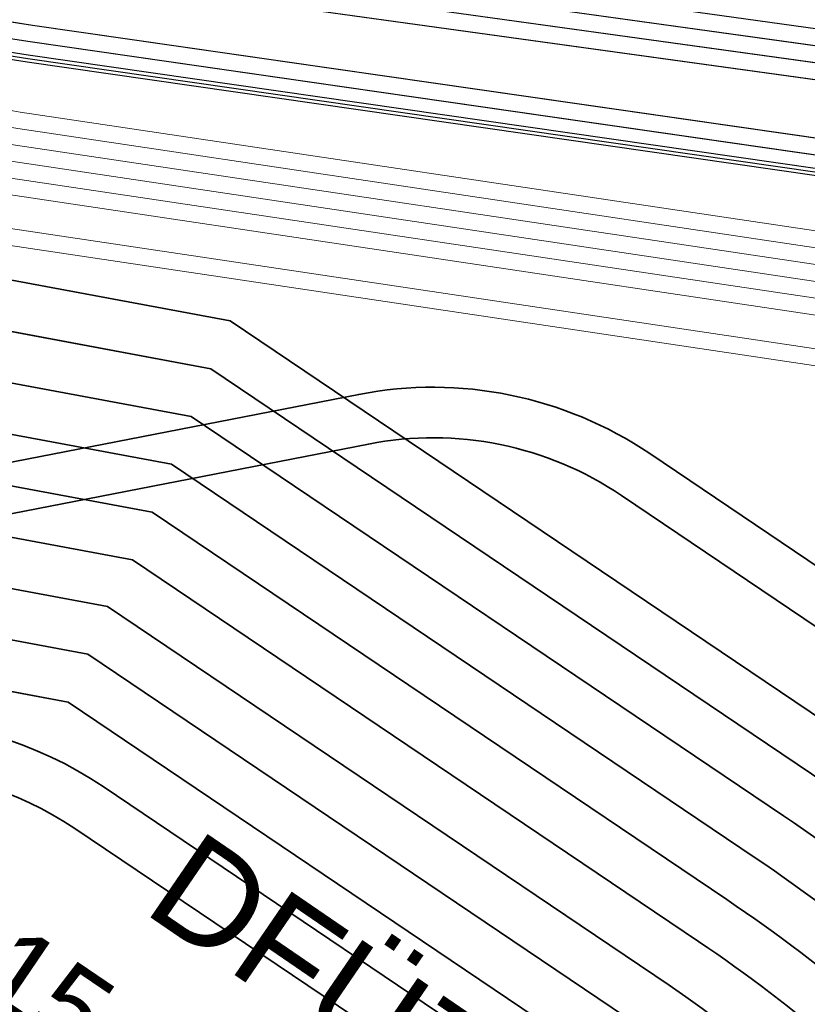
# Model space of a CAD drawing. Header units: metres. Extents: x -502 to 161, y -108 to 174.
# Tile 307 of 656: x -174.4 to -172.07, y -34.23 to -31.31. Entities that reach past the tile are written whole.
import ezdxf

# ---------------------------------------------------------------- set-up
doc = ezdxf.new("R2010")
doc.units = ezdxf.units.M
doc.header["$LTSCALE"] = 0.1
doc.linetypes.add('237', pattern=[93, 75, -18])
for name, color, linetype in [('BRI31-005.05-5p02-Koordinierung Lageplan 4. BA ZOB West 2022-06-15', 7, 'Continuous'), ('BRI31-005.06-5f07-Koordinierung Lageplan 4. BA ZOB Fernbusbahnh', 7, 'Continuous'), ('BRI32-005.02-5f05-Koordinierung Schemaplan 4 BA ZOB Teilbereich', 7, 'Continuous'), ('BRI32-005.03-5f06-Koordinierung Schemaplan 4 BA ZOB Teilbereich 2 Ost - Bahnhofsallee 2023-01-21', 7, 'Continuous')]:
    doc.layers.add(name, color=color, linetype=linetype)
doc.styles.add('Arial', font='arial.ttf')

msp = doc.modelspace()

# ---------------------------------------------------------------- linework, layer by layer
at = {"layer": 'BRI31-005.05-5p02-Koordinierung Lageplan 4. BA ZOB West 2022-06-15', "color": 250, "linetype": 'Continuous', "lineweight": 25, "true_color": 0x333333, "transparency": 33554687, "flags": 128}
for points in [[(-55.6287, -13.8044), (-59.3607, -14.4344), (-59.6427, -14.4844), (-62.1587, -14.9374), (-62.5477, -15.1714), (-63.2397, -15.7804), (-64.2307, -16.3284), (-69.6157, -17.2874), (-75.3647, -18.2274), (-81.6347, -19.1924), (-88.8177, -20.5424), (-93.5887, -21.2724), (-104.4917, -23.4134), (-121.7907, -26.7834), (-126.7217, -27.6934), (-150.3577, -32.2034), (-150.6507, -32.2624), (-157.1207, -33.5234), (-162.8387, -32.6134), (-174.8507, -30.9434), (-176.5477, -30.4224), (-178.2247, -30.0054), (-179.1357, -29.8414)], [(-55.6207, -13.8534), (-59.3527, -14.4834), (-59.6277, -14.5324), (-62.1407, -14.9854), (-62.5177, -15.2124), (-63.2107, -15.8214), (-64.2137, -16.3764), (-69.6077, -17.3364), (-75.3557, -18.2764), (-81.6257, -19.2414), (-88.8097, -20.5914), (-93.5797, -21.3214), (-104.4817, -23.4624), (-121.7807, -26.8324), (-126.7127, -27.7424), (-150.3487, -32.2524), (-150.6407, -32.3114), (-157.1197, -33.5744), (-162.8457, -32.6624), (-174.8577, -30.9934), (-176.5597, -30.4714), (-178.2347, -30.0544), (-179.1357, -29.8924)], [(-55.6127, -13.9024), (-59.3447, -14.5324), (-59.6247, -14.5824), (-62.1227, -15.0334), (-62.4877, -15.2534), (-63.1817, -15.8624), (-64.1967, -16.4244), (-69.5997, -17.3854), (-75.3467, -18.3254), (-81.6167, -19.2904), (-88.8017, -20.6404), (-93.5707, -21.3704), (-104.4717, -23.5114), (-121.7707, -26.8814), (-126.7037, -27.7914), (-150.3397, -32.3014), (-150.6307, -32.3604), (-157.1187, -33.6254), (-162.8527, -32.7114), (-174.8647, -31.0434), (-176.5717, -30.5204), (-178.2447, -30.1034), (-179.1357, -29.9434)], [(-55.6047, -13.9514), (-59.3367, -14.5814), (-62.1047, -15.0814), (-62.4577, -15.2944), (-63.1527, -15.9034), (-64.1797, -16.4724), (-69.5917, -17.4344), (-75.3377, -18.3744), (-81.6077, -19.3394), (-88.7937, -20.6894), (-93.5617, -21.4194), (-104.4617, -23.5604), (-121.7607, -26.9304), (-126.6947, -27.8404), (-150.3307, -32.3504), (-150.6207, -32.4094), (-157.1177, -33.6764), (-162.8597, -32.7604), (-174.8717, -31.0934), (-176.5837, -30.5694), (-178.2547, -30.1524), (-179.1357, -29.9944)], [(-56.5667, -14.3244), (-56.9487, -14.6244), (-57.8377, -15.3484), (-58.3257, -15.4954), (-59.9937, -15.7044), (-61.6697, -15.9144), (-63.7887, -16.4534), (-69.5837, -17.4834), (-75.3287, -18.4234), (-81.5687, -19.5644), (-84.6457, -20.1594), (-93.6297, -21.6994), (-104.3877, -23.8594), (-121.7187, -27.1554), (-122.6217, -27.3224), (-126.1537, -27.9814), (-137.6357, -30.1594), (-150.2927, -32.5534), (-151.8867, -32.8594), (-157.0417, -33.8394), (-163.2567, -32.9244), (-174.3647, -31.3244), (-178.3997, -30.6854)], [(-56.5467, -14.3734), (-56.9177, -14.6634), (-57.8137, -15.3934), (-58.3107, -15.5434), (-58.9957, -15.6304), (-59.9877, -15.7544), (-61.6607, -15.9634), (-63.7777, -16.5024), (-69.5757, -17.5324), (-75.3197, -18.4724), (-81.5597, -19.6134), (-84.6367, -20.2084), (-93.6207, -21.7484), (-104.3777, -23.9084), (-121.7097, -27.2044), (-122.6127, -27.3714), (-126.1447, -28.0304), (-137.6267, -30.2084), (-150.2837, -32.6024), (-151.8777, -32.9084), (-157.0407, -33.8904), (-163.2637, -32.9734), (-174.3717, -31.3734), (-178.4067, -30.7344)], [(-178.4137, -30.7834), (-174.3787, -31.4224), (-163.2707, -33.0224), (-157.0397, -33.9414), (-154.7687, -33.5094)]]:
    msp.add_lwpolyline(points, dxfattribs=at)
at = {"layer": 'BRI31-005.05-5p02-Koordinierung Lageplan 4. BA ZOB West 2022-06-15', "color": 7, "linetype": 'Continuous', "lineweight": 13, "transparency": 33554687, "flags": 128}
for points in [[(-61.4667, -16.5364), (-61.8967, -16.5874), (-64.8047, -17.0724), (-67.0677, -17.3534), (-81.2107, -19.8354), (-82.4137, -20.0454), (-83.9977, -20.3754), (-88.8717, -21.3944), (-93.5607, -22.0544), (-96.7847, -22.7254), (-98.7487, -23.1054), (-104.2927, -24.2564), (-104.8637, -24.3634), (-122.5617, -27.6464), (-126.0927, -28.3114), (-137.5747, -30.4814), (-151.2867, -33.0514), (-152.1117, -33.2054), (-156.9627, -34.1054), (-163.4867, -33.2114), (-174.4007, -31.5814), (-178.4277, -30.8814)], [(-61.4607, -16.5864), (-61.8897, -16.6374), (-64.7977, -17.1214), (-67.0607, -17.4024), (-81.2017, -19.8844), (-82.4047, -20.0944), (-83.9877, -20.4244), (-88.8627, -21.4434), (-93.5517, -22.1034), (-96.7747, -22.7744), (-98.7387, -23.1544), (-104.2827, -24.3054), (-104.8547, -24.4124), (-122.5527, -27.6954), (-126.0837, -28.3604), (-137.5657, -30.5304), (-151.2777, -33.1004), (-152.1027, -33.2544), (-156.9617, -34.1564), (-163.4937, -33.2604), (-174.4077, -31.6304), (-178.4347, -30.9304)], [(-178.4417, -30.9794), (-174.4147, -31.6794), (-163.5007, -33.3094), (-156.9607, -34.2074), (-152.0937, -33.3034), (-151.2687, -33.1494), (-137.5567, -30.5794), (-126.0747, -28.4094), (-122.5437, -27.7444), (-104.8457, -24.4614), (-104.2727, -24.3544), (-98.7287, -23.2034), (-96.7647, -22.8234), (-93.5427, -22.1524), (-88.8537, -21.4924), (-83.9777, -20.4734), (-82.3957, -20.1434), (-81.1927, -19.9334), (-67.0537, -17.4514), (-64.7907, -17.1704), (-61.8827, -16.6874), (-61.4547, -16.6364)], [(-61.4487, -16.6864), (-61.8757, -16.7374), (-64.7837, -17.2194), (-67.0467, -17.5004), (-81.1837, -19.9824), (-82.3867, -20.1924), (-83.9677, -20.5224), (-88.8447, -21.5414), (-93.5337, -22.2014), (-96.7547, -22.8724), (-98.7187, -23.2524), (-104.2627, -24.4034), (-104.8367, -24.5104), (-122.5347, -27.7934), (-126.0657, -28.4584), (-137.5477, -30.6284), (-151.2597, -33.1984), (-152.0847, -33.3524), (-156.9597, -34.2584), (-163.5077, -33.3584), (-174.4217, -31.7284), (-178.4487, -31.0284)], [(-178.4557, -31.0774), (-174.4287, -31.7774), (-163.5147, -33.4074), (-156.9587, -34.3094), (-152.0757, -33.4014), (-151.2507, -33.2474), (-137.5387, -30.6774), (-126.0567, -28.5074), (-122.5257, -27.8424), (-104.8277, -24.5594), (-104.2527, -24.4524), (-98.7087, -23.3014), (-96.7447, -22.9214), (-93.5247, -22.2504), (-88.8357, -21.5904), (-83.9577, -20.5714), (-82.3777, -20.2414), (-81.1747, -20.0314), (-67.0397, -17.5494), (-64.7767, -17.2684), (-61.8687, -16.7874), (-61.4427, -16.7364)], [(-178.4627, -31.1264), (-174.4357, -31.8264), (-163.5217, -33.4564), (-156.9577, -34.3604), (-152.0667, -33.4504), (-151.2417, -33.2964), (-137.5297, -30.7264), (-126.0477, -28.5564), (-122.5167, -27.8914), (-104.8187, -24.6084), (-104.2427, -24.5014), (-98.6987, -23.3504), (-96.7347, -22.9704), (-93.5157, -22.2994), (-88.8267, -21.6394), (-83.9477, -20.6204), (-82.3687, -20.2904), (-81.1657, -20.0804), (-67.0327, -17.5984), (-64.7697, -17.3174), (-61.8617, -16.8374), (-61.4367, -16.7864)], [(-96.7147, -23.0684), (-98.6787, -23.4484), (-104.2227, -24.5994), (-104.8007, -24.7064), (-122.4987, -27.9894), (-126.0287, -28.6544), (-137.5117, -30.8244), (-151.2237, -33.3944), (-152.0487, -33.5484), (-156.9557, -34.4624), (-163.5357, -33.5544), (-174.4497, -31.9244), (-178.4697, -31.1754)], [(-96.7047, -23.1184), (-98.6687, -23.4984), (-104.2127, -24.6474), (-104.7917, -24.7554), (-122.4897, -28.0384), (-126.0197, -28.7034), (-137.5027, -30.8734), (-151.2147, -33.4434), (-152.0397, -33.5974), (-156.9547, -34.5134), (-163.5427, -33.6034), (-174.4567, -31.9734), (-178.4767, -31.2244)]]:
    msp.add_lwpolyline(points, dxfattribs=at)
at = {"layer": 'BRI31-005.05-5p02-Koordinierung Lageplan 4. BA ZOB West 2022-06-15', "color": 190, "linetype": 'Continuous', "lineweight": 35, "true_color": 0x7f00ff, "transparency": 33554687, "flags": 128}
for points in [[(-139.648, -26.6177), (-139.648, -26.6177, -0.053243), (-140.4472, -26.6788), (-140.4472, -26.6788, 0.076316), (-141.238, -26.776), (-141.238, -26.776, 0.259347), (-142.6517, -28.1803), (-142.6517, -28.1803), (-144.2882, -33.8458), (-144.2882, -33.8458, -0.283081), (-145.0638, -34.5511), (-145.0638, -34.5511), (-165.0294, -38.3111), (-165.0294, -38.3111, -0.197363), (-167.2619, -37.8503), (-167.2619, -37.8503), (-169.8004, -36.1385, -0.055493), (-170.4502, -35.2596), (-170.4502, -35.2596, 0.113399), (-172.0525, -33.5455), (-172.0525, -33.5455), (-173.8355, -32.3432), (-178.5252, -31.4694)], [(-172.1363, -33.6699, -0.113399), (-170.58, -35.3349), (-170.58, -35.3349, 0.113403), (-169.0236, -37), (-169.0236, -37)]]:
    msp.add_lwpolyline(points, format="xyb", dxfattribs=at)
at = {"layer": 'BRI31-005.05-5p02-Koordinierung Lageplan 4. BA ZOB West 2022-06-15', "color": 1, "linetype": 'Continuous', "lineweight": 25, "true_color": 0xff0000, "transparency": 33554687, "flags": 128}
msp.add_lwpolyline([(-178.4147, -30.7934), (-174.3807, -31.4324), (-163.2727, -33.0324), (-157.0397, -33.9514), (-154.8247, -33.5304), (-154.7707, -33.5194), (-154.4477, -33.5824), (-154.2807, -33.7594), (-154.1507, -34.4444), (-153.5167, -37.8734), (-153.1597, -40.7974), (-152.9907, -41.2264), (-151.4697, -44.7574), (-150.3877, -47.1704), (-149.9417, -47.5454), (-147.5157, -48.5584), (-147.0537, -48.7424), (-146.8017, -48.9034), (-146.4007, -48.9914), (-146.0877, -48.9824), (-145.5437, -48.6024), (-144.8637, -48.2134), (-142.8837, -47.8324)], dxfattribs=at)
at = {"layer": 'BRI31-005.05-5p02-Koordinierung Lageplan 4. BA ZOB West 2022-06-15', "color": 114, "linetype": 'Continuous', "lineweight": 25, "true_color": 0x00994c, "transparency": 33554687, "flags": 128}
msp.add_lwpolyline([(-147.5077, -48.5404), (-149.9317, -47.5274), (-150.3717, -47.1584), (-151.4517, -44.7494), (-152.9727, -41.2184), (-153.1397, -40.7934), (-153.4967, -37.8694), (-154.1307, -34.4404), (-154.2627, -33.7494), (-154.4377, -33.5644), (-154.7687, -33.4994), (-154.8317, -33.5104), (-157.0407, -33.9304), (-163.2697, -33.0124), (-174.3777, -31.4124), (-178.4117, -30.7734)], dxfattribs=at)
at = {"layer": 'BRI31-005.05-5p02-Koordinierung Lageplan 4. BA ZOB West 2022-06-15', "color": 1, "linetype": 'Continuous', "lineweight": 35, "true_color": 0xff0000, "transparency": 33554687, "flags": 128}
msp.add_lwpolyline([(-167.178, -37.7259), (-169.702, -36.0239), (-169.702, -36.0239, -0.054638), (-170.3209, -35.1836), (-170.3209, -35.1836, 0.113359), (-171.9686, -33.4211), (-173.7775, -32.2014), (-178.5003, -31.3214)], format="xyb", dxfattribs=at)
at = {"layer": 'BRI31-005.05-5p02-Koordinierung Lageplan 4. BA ZOB West 2022-06-15', "color": 190, "linetype": 'Continuous', "lineweight": 35, "true_color": 0x7f00ff, "transparency": 33554687, "flags": 128}
msp.add_lwpolyline([(-187.3911, -32.7686), (-185.5574, -32.4687), (-180.1581, -31.5598), (-179.4863, -31.4766), (-178.5501, -31.6173), (-173.8936, -32.4849), (-172.1363, -33.6699)], dxfattribs=at)
at = {"layer": 'BRI31-005.05-5p02-Koordinierung Lageplan 4. BA ZOB West 2022-06-15', "color": 3, "linetype": 'Continuous', "lineweight": 35, "true_color": 0x00ff00, "transparency": 33554687, "flags": 128}
for points in [[(-187.3668, -32.9166), (-185.5328, -32.6166), (-180.1364, -31.7082), (-179.4883, -31.628), (-178.575, -31.7653), (-173.9517, -32.6267), (-172.2202, -33.7942), (-172.2202, -33.7942, -0.112911), (-170.7145, -35.402), (-170.7145, -35.402), (-170.7145, -35.402, 0.113863), (-169.1074, -37.1244), (-169.1074, -37.1244)], [(-170.6174, -33.8874), (-172.533, -32.5948), (-172.533, -32.5948, 0.199079), (-173.3962, -32.4193), (-173.3962, -32.4193), (-177.597, -33.2379)], [(-177.5683, -33.3851), (-173.3675, -32.5665, -0.199079), (-172.6169, -32.7191), (-170.7013, -34.0117)], [(-169.1038, -37.1268), (-170.7579, -35.9991), (-170.7579, -35.9991, -0.019291), (-171.7417, -35.2712), (-171.7417, -35.2712), (-171.7417, -35.2712, 0.020572), (-172.7271, -34.546), (-172.7271, -34.546), (-174.1548, -33.5833, 0.313075), (-175.4663, -33.601, -0.112296), (-177.5304, -34.4657)], [(-169.1883, -37.2508), (-170.8424, -36.123, -0.019297), (-171.8258, -35.3954, 0.020578), (-172.811, -34.6704), (-174.2386, -33.7077), (-174.2386, -33.7077, 0.313075), (-175.3791, -33.7231), (-175.3791, -33.7231), (-175.3791, -33.7231, -0.112296), (-177.5046, -34.6134), (-177.5046, -34.6134)]]:
    msp.add_lwpolyline(points, format="xyb", dxfattribs=at)
at = {"layer": 'BRI31-005.05-5p02-Koordinierung Lageplan 4. BA ZOB West 2022-06-15', "color": 7, "linetype": 'Continuous', "lineweight": 35, "transparency": 33554687, "flags": 128}
for points in [[(-187.3426, -33.0647), (-185.5083, -32.7646), (-180.1148, -31.8567), (-179.4902, -31.7794), (-178.5998, -31.9132), (-174.0097, -32.7684), (-172.3041, -33.9186, -0.112897), (-170.8442, -35.4773), (-170.8442, -35.4773, 0.113849), (-169.1913, -37.2488), (-169.1913, -37.2488)], [(-169.0193, -37.0029), (-170.6734, -35.8751, -0.111585), (-170.9739, -35.5526, 0.112882), (-172.3879, -34.043), (-174.0678, -32.9102), (-178.6247, -32.0612), (-179.4922, -31.9308), (-180.0931, -32.0052), (-185.3447, -32.8892, -0.039025), (-186.3435, -32.9781), (-186.3435, -32.9781, 0.037869), (-187.3426, -33.0647), (-187.3426, -33.0647)], [(-188.4389, -33.548), (-185.4592, -33.0606), (-180.0714, -32.1536), (-179.4942, -32.0822), (-178.6496, -32.2091), (-174.1424, -33.0489), (-172.4755, -34.1729), (-172.4755, -34.1729, -0.151274), (-171.2913, -35.6456), (-171.2913, -35.6456, 0.152634), (-170.3245, -36.8545)]]:
    msp.add_lwpolyline(points, format="xyb", dxfattribs=at)
at = {"layer": 'BRI31-005.05-5p02-Koordinierung Lageplan 4. BA ZOB West 2022-06-15', "color": 3, "linetype": '237', "lineweight": 35, "true_color": 0x00ff00, "transparency": 33554687, "flags": 128}
msp.add_lwpolyline([(-170.4084, -36.9789), (-170.4084, -36.9789, -0.152595), (-171.431, -35.7005), (-171.431, -35.7005, 0.151242), (-172.5594, -34.2973), (-174.2005, -33.1906), (-178.6745, -32.357), (-179.4961, -32.2336), (-180.0497, -32.3021), (-185.4346, -33.2085), (-188.4147, -33.696)], format="xyb", dxfattribs=at)
at = {"layer": 'BRI31-005.05-5p02-Koordinierung Lageplan 4. BA ZOB West 2022-06-15', "color": 7, "linetype": '237', "lineweight": 35, "transparency": 33554687, "flags": 128}
msp.add_lwpolyline([(-170.4922, -37.1032, -0.151886), (-171.5678, -35.7624), (-171.5678, -35.7624, 0.151881), (-172.6433, -34.4216), (-172.6433, -34.4216), (-174.2585, -33.3324), (-178.6994, -32.505), (-179.4981, -32.3849), (-180.0281, -32.4506), (-185.41, -33.3565), (-188.3905, -33.8441)], format="xyb", dxfattribs=at)
at = {"layer": 'BRI31-005.06-5f07-Koordinierung Lageplan 4. BA ZOB Fernbusbahnh', "color": 250, "linetype": 'Continuous', "lineweight": 20, "true_color": 0x333333, "transparency": 33554687, "flags": 128}
for points in [[(-55.6287, -13.8044), (-59.3607, -14.4344), (-59.6427, -14.4844), (-62.1587, -14.9374), (-62.5477, -15.1714), (-63.2397, -15.7804), (-64.2307, -16.3284), (-69.6157, -17.2874), (-75.3647, -18.2274), (-81.6347, -19.1924), (-88.8177, -20.5424), (-93.5887, -21.2724), (-104.4917, -23.4134), (-121.7907, -26.7834), (-126.7217, -27.6934), (-150.3577, -32.2034), (-150.6507, -32.2624), (-157.1207, -33.5234), (-162.8387, -32.6134), (-174.8507, -30.9434), (-176.5477, -30.4224), (-178.2247, -30.0054), (-179.1357, -29.8414)], [(-55.6207, -13.8534), (-59.3527, -14.4834), (-59.6277, -14.5324), (-62.1407, -14.9854), (-62.5177, -15.2124), (-63.2107, -15.8214), (-64.2137, -16.3764), (-69.6077, -17.3364), (-75.3557, -18.2764), (-81.6257, -19.2414), (-88.8097, -20.5914), (-93.5797, -21.3214), (-104.4817, -23.4624), (-121.7807, -26.8324), (-126.7127, -27.7424), (-150.3487, -32.2524), (-150.6407, -32.3114), (-157.1197, -33.5744), (-162.8457, -32.6624), (-174.8577, -30.9934), (-176.5597, -30.4714), (-178.2347, -30.0544), (-179.1357, -29.8924)], [(-55.6127, -13.9024), (-59.3447, -14.5324), (-59.6247, -14.5824), (-62.1227, -15.0334), (-62.4877, -15.2534), (-63.1817, -15.8624), (-64.1967, -16.4244), (-69.5997, -17.3854), (-75.3467, -18.3254), (-81.6167, -19.2904), (-88.8017, -20.6404), (-93.5707, -21.3704), (-104.4717, -23.5114), (-121.7707, -26.8814), (-126.7037, -27.7914), (-150.3397, -32.3014), (-150.6307, -32.3604), (-157.1187, -33.6254), (-162.8527, -32.7114), (-174.8647, -31.0434), (-176.5717, -30.5204), (-178.2447, -30.1034), (-179.1357, -29.9434)], [(-55.6047, -13.9514), (-59.3367, -14.5814), (-62.1047, -15.0814), (-62.4577, -15.2944), (-63.1527, -15.9034), (-64.1797, -16.4724), (-69.5917, -17.4344), (-75.3377, -18.3744), (-81.6077, -19.3394), (-88.7937, -20.6894), (-93.5617, -21.4194), (-104.4617, -23.5604), (-121.7607, -26.9304), (-126.6947, -27.8404), (-150.3307, -32.3504), (-150.6207, -32.4094), (-157.1177, -33.6764), (-162.8597, -32.7604), (-174.8717, -31.0934), (-176.5837, -30.5694), (-178.2547, -30.1524), (-179.1357, -29.9944)], [(-56.5667, -14.3244), (-56.9487, -14.6244), (-57.8377, -15.3484), (-58.3257, -15.4954), (-59.9937, -15.7044), (-61.6697, -15.9144), (-63.7887, -16.4534), (-69.5837, -17.4834), (-75.3287, -18.4234), (-81.5687, -19.5644), (-84.6457, -20.1594), (-93.6297, -21.6994), (-104.3877, -23.8594), (-121.7187, -27.1554), (-122.6217, -27.3224), (-126.1537, -27.9814), (-137.6357, -30.1594), (-150.2927, -32.5534), (-151.8867, -32.8594), (-157.0417, -33.8394), (-163.2567, -32.9244), (-174.3647, -31.3244), (-178.3997, -30.6854)], [(-56.5467, -14.3734), (-56.9177, -14.6634), (-57.8137, -15.3934), (-58.3107, -15.5434), (-58.9957, -15.6304), (-59.9877, -15.7544), (-61.6607, -15.9634), (-63.7777, -16.5024), (-69.5757, -17.5324), (-75.3197, -18.4724), (-81.5597, -19.6134), (-84.6367, -20.2084), (-93.6207, -21.7484), (-104.3777, -23.9084), (-121.7097, -27.2044), (-122.6127, -27.3714), (-126.1447, -28.0304), (-137.6267, -30.2084), (-150.2837, -32.6024), (-151.8777, -32.9084), (-157.0407, -33.8904), (-163.2637, -32.9734), (-174.3717, -31.3734), (-178.4067, -30.7344)], [(-178.4137, -30.7834), (-174.3787, -31.4224), (-163.2707, -33.0224), (-157.0397, -33.9414), (-154.7687, -33.5094)]]:
    msp.add_lwpolyline(points, dxfattribs=at)
at = {"layer": 'BRI31-005.06-5f07-Koordinierung Lageplan 4. BA ZOB Fernbusbahnh', "color": 7, "linetype": 'Continuous', "lineweight": 9, "transparency": 33554687, "flags": 128}
for points in [[(-61.4667, -16.5364), (-61.8967, -16.5874), (-64.8047, -17.0724), (-67.0677, -17.3534), (-81.2107, -19.8354), (-82.4137, -20.0454), (-83.9977, -20.3754), (-88.8717, -21.3944), (-93.5607, -22.0544), (-96.7847, -22.7254), (-98.7487, -23.1054), (-104.2927, -24.2564), (-104.8637, -24.3634), (-122.5617, -27.6464), (-126.0927, -28.3114), (-137.5747, -30.4814), (-151.2867, -33.0514), (-152.1117, -33.2054), (-156.9627, -34.1054), (-163.4867, -33.2114), (-174.4007, -31.5814), (-178.4277, -30.8814)], [(-61.4607, -16.5864), (-61.8897, -16.6374), (-64.7977, -17.1214), (-67.0607, -17.4024), (-81.2017, -19.8844), (-82.4047, -20.0944), (-83.9877, -20.4244), (-88.8627, -21.4434), (-93.5517, -22.1034), (-96.7747, -22.7744), (-98.7387, -23.1544), (-104.2827, -24.3054), (-104.8547, -24.4124), (-122.5527, -27.6954), (-126.0837, -28.3604), (-137.5657, -30.5304), (-151.2777, -33.1004), (-152.1027, -33.2544), (-156.9617, -34.1564), (-163.4937, -33.2604), (-174.4077, -31.6304), (-178.4347, -30.9304)], [(-178.4417, -30.9794), (-174.4147, -31.6794), (-163.5007, -33.3094), (-156.9607, -34.2074), (-152.0937, -33.3034), (-151.2687, -33.1494), (-137.5567, -30.5794), (-126.0747, -28.4094), (-122.5437, -27.7444), (-104.8457, -24.4614), (-104.2727, -24.3544), (-98.7287, -23.2034), (-96.7647, -22.8234), (-93.5427, -22.1524), (-88.8537, -21.4924), (-83.9777, -20.4734), (-82.3957, -20.1434), (-81.1927, -19.9334), (-67.0537, -17.4514), (-64.7907, -17.1704), (-61.8827, -16.6874), (-61.4547, -16.6364)], [(-61.4487, -16.6864), (-61.8757, -16.7374), (-64.7837, -17.2194), (-67.0467, -17.5004), (-81.1837, -19.9824), (-82.3867, -20.1924), (-83.9677, -20.5224), (-88.8447, -21.5414), (-93.5337, -22.2014), (-96.7547, -22.8724), (-98.7187, -23.2524), (-104.2627, -24.4034), (-104.8367, -24.5104), (-122.5347, -27.7934), (-126.0657, -28.4584), (-137.5477, -30.6284), (-151.2597, -33.1984), (-152.0847, -33.3524), (-156.9597, -34.2584), (-163.5077, -33.3584), (-174.4217, -31.7284), (-178.4487, -31.0284)], [(-178.4557, -31.0774), (-174.4287, -31.7774), (-163.5147, -33.4074), (-156.9587, -34.3094), (-152.0757, -33.4014), (-151.2507, -33.2474), (-137.5387, -30.6774), (-126.0567, -28.5074), (-122.5257, -27.8424), (-104.8277, -24.5594), (-104.2527, -24.4524), (-98.7087, -23.3014), (-96.7447, -22.9214), (-93.5247, -22.2504), (-88.8357, -21.5904), (-83.9577, -20.5714), (-82.3777, -20.2414), (-81.1747, -20.0314), (-67.0397, -17.5494), (-64.7767, -17.2684), (-61.8687, -16.7874), (-61.4427, -16.7364)], [(-178.4627, -31.1264), (-174.4357, -31.8264), (-163.5217, -33.4564), (-156.9577, -34.3604), (-152.0667, -33.4504), (-151.2417, -33.2964), (-137.5297, -30.7264), (-126.0477, -28.5564), (-122.5167, -27.8914), (-104.8187, -24.6084), (-104.2427, -24.5014), (-98.6987, -23.3504), (-96.7347, -22.9704), (-93.5157, -22.2994), (-88.8267, -21.6394), (-83.9477, -20.6204), (-82.3687, -20.2904), (-81.1657, -20.0804), (-67.0327, -17.5984), (-64.7697, -17.3174), (-61.8617, -16.8374), (-61.4367, -16.7864)], [(-96.7147, -23.0684), (-98.6787, -23.4484), (-104.2227, -24.5994), (-104.8007, -24.7064), (-122.4987, -27.9894), (-126.0287, -28.6544), (-137.5117, -30.8244), (-151.2237, -33.3944), (-152.0487, -33.5484), (-156.9557, -34.4624), (-163.5357, -33.5544), (-174.4497, -31.9244), (-178.4697, -31.1754)], [(-96.7047, -23.1184), (-98.6687, -23.4984), (-104.2127, -24.6474), (-104.7917, -24.7554), (-122.4897, -28.0384), (-126.0197, -28.7034), (-137.5027, -30.8734), (-151.2147, -33.4434), (-152.0397, -33.5974), (-156.9547, -34.5134), (-163.5427, -33.6034), (-174.4567, -31.9734), (-178.4767, -31.2244)]]:
    msp.add_lwpolyline(points, dxfattribs=at)
at = {"layer": 'BRI31-005.06-5f07-Koordinierung Lageplan 4. BA ZOB Fernbusbahnh', "color": 190, "linetype": 'Continuous', "lineweight": 30, "true_color": 0x7f00ff, "transparency": 33554687, "flags": 128}
msp.add_lwpolyline([(-139.648, -26.6177), (-139.648, -26.6177, -0.053243), (-140.4472, -26.6788), (-140.4472, -26.6788, 0.076316), (-141.238, -26.776), (-141.238, -26.776, 0.259347), (-142.6517, -28.1803), (-142.6517, -28.1803), (-144.2882, -33.8458), (-144.2882, -33.8458, -0.283081), (-145.0638, -34.5511), (-145.0638, -34.5511), (-165.0294, -38.3111), (-165.0294, -38.3111, -0.197363), (-167.2619, -37.8503), (-167.2619, -37.8503), (-169.8004, -36.1385, -0.055493), (-170.4502, -35.2596), (-170.4502, -35.2596, 0.113399), (-172.0525, -33.5455), (-172.0525, -33.5455), (-173.8355, -32.3432), (-178.5252, -31.4694)], format="xyb", dxfattribs=at)
at = {"layer": 'BRI31-005.06-5f07-Koordinierung Lageplan 4. BA ZOB Fernbusbahnh', "color": 1, "linetype": 'Continuous', "lineweight": 20, "true_color": 0xff0000, "transparency": 33554687, "flags": 128}
msp.add_lwpolyline([(-178.4147, -30.7934), (-174.3807, -31.4324), (-163.2727, -33.0324), (-157.0397, -33.9514), (-154.8247, -33.5304), (-154.7707, -33.5194), (-154.4477, -33.5824), (-154.2807, -33.7594), (-154.1507, -34.4444), (-153.5167, -37.8734), (-153.1597, -40.7974), (-152.9907, -41.2264), (-151.4697, -44.7574), (-150.3877, -47.1704), (-149.9417, -47.5454), (-147.5157, -48.5584), (-147.0537, -48.7424), (-146.8017, -48.9034), (-146.4007, -48.9914), (-146.0877, -48.9824), (-145.5437, -48.6024), (-144.8637, -48.2134), (-142.8837, -47.8324)], dxfattribs=at)
at = {"layer": 'BRI31-005.06-5f07-Koordinierung Lageplan 4. BA ZOB Fernbusbahnh', "color": 114, "linetype": 'Continuous', "lineweight": 20, "true_color": 0x00994c, "transparency": 33554687, "flags": 128}
msp.add_lwpolyline([(-147.5077, -48.5404), (-149.9317, -47.5274), (-150.3717, -47.1584), (-151.4517, -44.7494), (-152.9727, -41.2184), (-153.1397, -40.7934), (-153.4967, -37.8694), (-154.1307, -34.4404), (-154.2627, -33.7494), (-154.4377, -33.5644), (-154.7687, -33.4994), (-154.8317, -33.5104), (-157.0407, -33.9304), (-163.2697, -33.0124), (-174.3777, -31.4124), (-178.4117, -30.7734)], dxfattribs=at)
at = {"layer": 'BRI31-005.06-5f07-Koordinierung Lageplan 4. BA ZOB Fernbusbahnh', "color": 1, "linetype": 'Continuous', "lineweight": 30, "true_color": 0xff0000, "transparency": 33554687, "flags": 128}
msp.add_lwpolyline([(-167.178, -37.7259), (-169.702, -36.0239), (-169.702, -36.0239, -0.054638), (-170.3209, -35.1836), (-170.3209, -35.1836, 0.113359), (-171.9686, -33.4211), (-173.7775, -32.2014), (-178.5003, -31.3214)], format="xyb", dxfattribs=at)
at = {"layer": 'BRI31-005.06-5f07-Koordinierung Lageplan 4. BA ZOB Fernbusbahnh', "color": 190, "linetype": 'Continuous', "lineweight": 30, "true_color": 0x7f00ff, "transparency": 33554687, "flags": 128}
msp.add_lwpolyline([(-187.3911, -32.7686), (-185.5574, -32.4687), (-180.1581, -31.5598), (-179.4863, -31.4766), (-178.5501, -31.6173), (-173.8936, -32.4849), (-172.1363, -33.6699)], dxfattribs=at)
at = {"layer": 'BRI31-005.06-5f07-Koordinierung Lageplan 4. BA ZOB Fernbusbahnh', "color": 3, "linetype": 'Continuous', "lineweight": 30, "true_color": 0x00ff00, "transparency": 33554687, "flags": 128}
msp.add_lwpolyline([(-187.3668, -32.9166), (-185.5328, -32.6166), (-180.1364, -31.7082), (-179.4883, -31.628), (-178.575, -31.7653), (-173.9517, -32.6267), (-172.2202, -33.7942), (-172.2202, -33.7942, -0.112911), (-170.7145, -35.402), (-170.7145, -35.402), (-170.7145, -35.402, 0.113863), (-169.1074, -37.1244), (-169.1074, -37.1244)], format="xyb", dxfattribs=at)
at = {"layer": 'BRI31-005.06-5f07-Koordinierung Lageplan 4. BA ZOB Fernbusbahnh', "color": 7, "linetype": 'Continuous', "lineweight": 30, "transparency": 33554687, "flags": 128}
for points in [[(-187.3426, -33.0647), (-185.5083, -32.7646), (-180.1148, -31.8567), (-179.4902, -31.7794), (-178.5998, -31.9132), (-174.0097, -32.7684), (-172.3041, -33.9186, -0.112897), (-170.8442, -35.4773), (-170.8442, -35.4773, 0.113849), (-169.1913, -37.2488), (-169.1913, -37.2488)], [(-169.0193, -37.0029), (-170.6734, -35.8751, -0.111585), (-170.9739, -35.5526, 0.112882), (-172.3879, -34.043), (-174.0678, -32.9102), (-178.6247, -32.0612), (-179.4922, -31.9308), (-180.0931, -32.0052), (-185.3447, -32.8892, -0.039025), (-186.3435, -32.9781), (-186.3435, -32.9781, 0.037869), (-187.3426, -33.0647), (-187.3426, -33.0647)], [(-188.4389, -33.548), (-185.4592, -33.0606), (-180.0714, -32.1536), (-179.4942, -32.0822), (-178.6496, -32.2091), (-174.1424, -33.0489), (-172.4755, -34.1729), (-172.4755, -34.1729, -0.151274), (-171.2913, -35.6456), (-171.2913, -35.6456, 0.152634), (-170.3245, -36.8545)]]:
    msp.add_lwpolyline(points, format="xyb", dxfattribs=at)
at = {"layer": 'BRI31-005.06-5f07-Koordinierung Lageplan 4. BA ZOB Fernbusbahnh', "color": 3, "linetype": '237', "lineweight": 30, "true_color": 0x00ff00, "transparency": 33554687, "flags": 128}
msp.add_lwpolyline([(-170.4084, -36.9789), (-170.4084, -36.9789, -0.152595), (-171.431, -35.7005), (-171.431, -35.7005, 0.151242), (-172.5594, -34.2973), (-174.2005, -33.1906), (-178.6745, -32.357), (-179.4961, -32.2336), (-180.0497, -32.3021), (-185.4346, -33.2085), (-188.4147, -33.696)], format="xyb", dxfattribs=at)
at = {"layer": 'BRI31-005.06-5f07-Koordinierung Lageplan 4. BA ZOB Fernbusbahnh', "color": 7, "linetype": '237', "lineweight": 30, "transparency": 33554687, "flags": 128}
msp.add_lwpolyline([(-170.4922, -37.1032, -0.151886), (-171.5678, -35.7624), (-171.5678, -35.7624, 0.151881), (-172.6433, -34.4216), (-172.6433, -34.4216), (-174.2585, -33.3324), (-178.6994, -32.505), (-179.4981, -32.3849), (-180.0281, -32.4506), (-185.41, -33.3565), (-188.3905, -33.8441)], format="xyb", dxfattribs=at)
at = {"layer": 'BRI32-005.02-5f05-Koordinierung Schemaplan 4 BA ZOB Teilbereich', "color": 250, "linetype": 'Continuous', "lineweight": 25, "true_color": 0x333333, "transparency": 33554687, "flags": 128}
for points in [[(-55.6287, -13.8044), (-59.3607, -14.4344), (-59.6427, -14.4844), (-62.1587, -14.9374), (-62.5477, -15.1714), (-63.2397, -15.7804), (-64.2307, -16.3284), (-69.6157, -17.2874), (-75.3647, -18.2274), (-81.6347, -19.1924), (-88.8177, -20.5424), (-93.5887, -21.2724), (-104.4917, -23.4134), (-121.7907, -26.7834), (-126.7217, -27.6934), (-150.3577, -32.2034), (-150.6507, -32.2624), (-157.1207, -33.5234), (-162.8387, -32.6134), (-174.8507, -30.9434), (-176.5477, -30.4224), (-178.2247, -30.0054), (-179.1357, -29.8414)], [(-55.6207, -13.8534), (-59.3527, -14.4834), (-59.6277, -14.5324), (-62.1407, -14.9854), (-62.5177, -15.2124), (-63.2107, -15.8214), (-64.2137, -16.3764), (-69.6077, -17.3364), (-75.3557, -18.2764), (-81.6257, -19.2414), (-88.8097, -20.5914), (-93.5797, -21.3214), (-104.4817, -23.4624), (-121.7807, -26.8324), (-126.7127, -27.7424), (-150.3487, -32.2524), (-150.6407, -32.3114), (-157.1197, -33.5744), (-162.8457, -32.6624), (-174.8577, -30.9934), (-176.5597, -30.4714), (-178.2347, -30.0544), (-179.1357, -29.8924)], [(-55.6127, -13.9024), (-59.3447, -14.5324), (-59.6247, -14.5824), (-62.1227, -15.0334), (-62.4877, -15.2534), (-63.1817, -15.8624), (-64.1967, -16.4244), (-69.5997, -17.3854), (-75.3467, -18.3254), (-81.6167, -19.2904), (-88.8017, -20.6404), (-93.5707, -21.3704), (-104.4717, -23.5114), (-121.7707, -26.8814), (-126.7037, -27.7914), (-150.3397, -32.3014), (-150.6307, -32.3604), (-157.1187, -33.6254), (-162.8527, -32.7114), (-174.8647, -31.0434), (-176.5717, -30.5204), (-178.2447, -30.1034), (-179.1357, -29.9434)], [(-55.6047, -13.9514), (-59.3367, -14.5814), (-62.1047, -15.0814), (-62.4577, -15.2944), (-63.1527, -15.9034), (-64.1797, -16.4724), (-69.5917, -17.4344), (-75.3377, -18.3744), (-81.6077, -19.3394), (-88.7937, -20.6894), (-93.5617, -21.4194), (-104.4617, -23.5604), (-121.7607, -26.9304), (-126.6947, -27.8404), (-150.3307, -32.3504), (-150.6207, -32.4094), (-157.1177, -33.6764), (-162.8597, -32.7604), (-174.8717, -31.0934), (-176.5837, -30.5694), (-178.2547, -30.1524), (-179.1357, -29.9944)], [(-56.5667, -14.3244), (-56.9487, -14.6244), (-57.8377, -15.3484), (-58.3257, -15.4954), (-59.9937, -15.7044), (-61.6697, -15.9144), (-63.7887, -16.4534), (-69.5837, -17.4834), (-75.3287, -18.4234), (-81.5687, -19.5644), (-84.6457, -20.1594), (-93.6297, -21.6994), (-104.3877, -23.8594), (-121.7187, -27.1554), (-122.6217, -27.3224), (-126.1537, -27.9814), (-137.6357, -30.1594), (-150.2927, -32.5534), (-151.8867, -32.8594), (-157.0417, -33.8394), (-163.2567, -32.9244), (-174.3647, -31.3244), (-178.3997, -30.6854)], [(-56.5467, -14.3734), (-56.9177, -14.6634), (-57.8137, -15.3934), (-58.3107, -15.5434), (-58.9957, -15.6304), (-59.9877, -15.7544), (-61.6607, -15.9634), (-63.7777, -16.5024), (-69.5757, -17.5324), (-75.3197, -18.4724), (-81.5597, -19.6134), (-84.6367, -20.2084), (-93.6207, -21.7484), (-104.3777, -23.9084), (-121.7097, -27.2044), (-122.6127, -27.3714), (-126.1447, -28.0304), (-137.6267, -30.2084), (-150.2837, -32.6024), (-151.8777, -32.9084), (-157.0407, -33.8904), (-163.2637, -32.9734), (-174.3717, -31.3734), (-178.4067, -30.7344)]]:
    msp.add_lwpolyline(points, dxfattribs=at)
at = {"layer": 'BRI32-005.02-5f05-Koordinierung Schemaplan 4 BA ZOB Teilbereich', "color": 7, "linetype": 'Continuous', "lineweight": 13, "transparency": 33554687, "flags": 128}
for points in [[(-96.7147, -23.0684), (-98.6787, -23.4484), (-104.2227, -24.5994), (-104.8007, -24.7064), (-122.4987, -27.9894), (-126.0287, -28.6544), (-137.5117, -30.8244), (-151.2237, -33.3944), (-152.0487, -33.5484), (-156.9557, -34.4624), (-163.5357, -33.5544), (-174.4497, -31.9244), (-178.4697, -31.1754)], [(-96.7047, -23.1184), (-98.6687, -23.4984), (-104.2127, -24.6474), (-104.7917, -24.7554), (-122.4897, -28.0384), (-126.0197, -28.7034), (-137.5027, -30.8734), (-151.2147, -33.4434), (-152.0397, -33.5974), (-156.9547, -34.5134), (-163.5427, -33.6034), (-174.4567, -31.9734), (-178.4767, -31.2244)]]:
    msp.add_lwpolyline(points, dxfattribs=at)
at = {"layer": 'BRI32-005.03-5f06-Koordinierung Schemaplan 4 BA ZOB Teilbereich 2 Ost - Bahnhofsallee 2023-01-21', "color": 250, "linetype": 'Continuous', "lineweight": 20, "true_color": 0x333333, "transparency": 33554687, "flags": 128}
for points in [[(-55.6287, -13.8044), (-59.3607, -14.4344), (-59.6427, -14.4844), (-62.1587, -14.9374), (-62.5477, -15.1714), (-63.2397, -15.7804), (-64.2307, -16.3284), (-69.6157, -17.2874), (-75.3647, -18.2274), (-81.6347, -19.1924), (-88.8177, -20.5424), (-93.5887, -21.2724), (-104.4917, -23.4134), (-121.7907, -26.7834), (-126.7217, -27.6934), (-150.3577, -32.2034), (-150.6507, -32.2624), (-157.1207, -33.5234), (-162.8387, -32.6134), (-174.8507, -30.9434), (-176.5477, -30.4224), (-178.2247, -30.0054), (-179.1357, -29.8414)], [(-55.6207, -13.8534), (-59.3527, -14.4834), (-59.6277, -14.5324), (-62.1407, -14.9854), (-62.5177, -15.2124), (-63.2107, -15.8214), (-64.2137, -16.3764), (-69.6077, -17.3364), (-75.3557, -18.2764), (-81.6257, -19.2414), (-88.8097, -20.5914), (-93.5797, -21.3214), (-104.4817, -23.4624), (-121.7807, -26.8324), (-126.7127, -27.7424), (-150.3487, -32.2524), (-150.6407, -32.3114), (-157.1197, -33.5744), (-162.8457, -32.6624), (-174.8577, -30.9934), (-176.5597, -30.4714), (-178.2347, -30.0544), (-179.1357, -29.8924)], [(-55.6127, -13.9024), (-59.3447, -14.5324), (-59.6247, -14.5824), (-62.1227, -15.0334), (-62.4877, -15.2534), (-63.1817, -15.8624), (-64.1967, -16.4244), (-69.5997, -17.3854), (-75.3467, -18.3254), (-81.6167, -19.2904), (-88.8017, -20.6404), (-93.5707, -21.3704), (-104.4717, -23.5114), (-121.7707, -26.8814), (-126.7037, -27.7914), (-150.3397, -32.3014), (-150.6307, -32.3604), (-157.1187, -33.6254), (-162.8527, -32.7114), (-174.8647, -31.0434), (-176.5717, -30.5204), (-178.2447, -30.1034), (-179.1357, -29.9434)], [(-55.6047, -13.9514), (-59.3367, -14.5814), (-62.1047, -15.0814), (-62.4577, -15.2944), (-63.1527, -15.9034), (-64.1797, -16.4724), (-69.5917, -17.4344), (-75.3377, -18.3744), (-81.6077, -19.3394), (-88.7937, -20.6894), (-93.5617, -21.4194), (-104.4617, -23.5604), (-121.7607, -26.9304), (-126.6947, -27.8404), (-150.3307, -32.3504), (-150.6207, -32.4094), (-157.1177, -33.6764), (-162.8597, -32.7604), (-174.8717, -31.0934), (-176.5837, -30.5694), (-178.2547, -30.1524), (-179.1357, -29.9944)], [(-56.5667, -14.3244), (-56.9487, -14.6244), (-57.8377, -15.3484), (-58.3257, -15.4954), (-59.9937, -15.7044), (-61.6697, -15.9144), (-63.7887, -16.4534), (-69.5837, -17.4834), (-75.3287, -18.4234), (-81.5687, -19.5644), (-84.6457, -20.1594), (-93.6297, -21.6994), (-104.3877, -23.8594), (-121.7187, -27.1554), (-122.6217, -27.3224), (-126.1537, -27.9814), (-137.6357, -30.1594), (-150.2927, -32.5534), (-151.8867, -32.8594), (-157.0417, -33.8394), (-163.2567, -32.9244), (-174.3647, -31.3244), (-178.3997, -30.6854)], [(-56.5467, -14.3734), (-56.9177, -14.6634), (-57.8137, -15.3934), (-58.3107, -15.5434), (-58.9957, -15.6304), (-59.9877, -15.7544), (-61.6607, -15.9634), (-63.7777, -16.5024), (-69.5757, -17.5324), (-75.3197, -18.4724), (-81.5597, -19.6134), (-84.6367, -20.2084), (-93.6207, -21.7484), (-104.3777, -23.9084), (-121.7097, -27.2044), (-122.6127, -27.3714), (-126.1447, -28.0304), (-137.6267, -30.2084), (-150.2837, -32.6024), (-151.8777, -32.9084), (-157.0407, -33.8904), (-163.2637, -32.9734), (-174.3717, -31.3734), (-178.4067, -30.7344)]]:
    msp.add_lwpolyline(points, dxfattribs=at)
at = {"layer": 'BRI32-005.03-5f06-Koordinierung Schemaplan 4 BA ZOB Teilbereich 2 Ost - Bahnhofsallee 2023-01-21', "color": 7, "linetype": 'Continuous', "lineweight": 9, "transparency": 33554687, "flags": 128}
for points in [[(-61.4667, -16.5364), (-61.8967, -16.5874), (-64.8047, -17.0724), (-67.0677, -17.3534), (-81.2107, -19.8354), (-82.4137, -20.0454), (-83.9977, -20.3754), (-88.8717, -21.3944), (-93.5607, -22.0544), (-96.7847, -22.7254), (-98.7487, -23.1054), (-104.2927, -24.2564), (-104.8637, -24.3634), (-122.5617, -27.6464), (-126.0927, -28.3114), (-137.5747, -30.4814), (-151.2867, -33.0514), (-152.1117, -33.2054), (-156.9627, -34.1054), (-163.4867, -33.2114), (-174.4007, -31.5814), (-178.4277, -30.8814)], [(-61.4607, -16.5864), (-61.8897, -16.6374), (-64.7977, -17.1214), (-67.0607, -17.4024), (-81.2017, -19.8844), (-82.4047, -20.0944), (-83.9877, -20.4244), (-88.8627, -21.4434), (-93.5517, -22.1034), (-96.7747, -22.7744), (-98.7387, -23.1544), (-104.2827, -24.3054), (-104.8547, -24.4124), (-122.5527, -27.6954), (-126.0837, -28.3604), (-137.5657, -30.5304), (-151.2777, -33.1004), (-152.1027, -33.2544), (-156.9617, -34.1564), (-163.4937, -33.2604), (-174.4077, -31.6304), (-178.4347, -30.9304)], [(-178.4417, -30.9794), (-174.4147, -31.6794), (-163.5007, -33.3094), (-156.9607, -34.2074), (-152.0937, -33.3034), (-151.2687, -33.1494), (-137.5567, -30.5794), (-126.0747, -28.4094), (-122.5437, -27.7444), (-104.8457, -24.4614), (-104.2727, -24.3544), (-98.7287, -23.2034), (-96.7647, -22.8234), (-93.5427, -22.1524), (-88.8537, -21.4924), (-83.9777, -20.4734), (-82.3957, -20.1434), (-81.1927, -19.9334), (-67.0537, -17.4514), (-64.7907, -17.1704), (-61.8827, -16.6874), (-61.4547, -16.6364)], [(-61.4487, -16.6864), (-61.8757, -16.7374), (-64.7837, -17.2194), (-67.0467, -17.5004), (-81.1837, -19.9824), (-82.3867, -20.1924), (-83.9677, -20.5224), (-88.8447, -21.5414), (-93.5337, -22.2014), (-96.7547, -22.8724), (-98.7187, -23.2524), (-104.2627, -24.4034), (-104.8367, -24.5104), (-122.5347, -27.7934), (-126.0657, -28.4584), (-137.5477, -30.6284), (-151.2597, -33.1984), (-152.0847, -33.3524), (-156.9597, -34.2584), (-163.5077, -33.3584), (-174.4217, -31.7284), (-178.4487, -31.0284)], [(-178.4557, -31.0774), (-174.4287, -31.7774), (-163.5147, -33.4074), (-156.9587, -34.3094), (-152.0757, -33.4014), (-151.2507, -33.2474), (-137.5387, -30.6774), (-126.0567, -28.5074), (-122.5257, -27.8424), (-104.8277, -24.5594), (-104.2527, -24.4524), (-98.7087, -23.3014), (-96.7447, -22.9214), (-93.5247, -22.2504), (-88.8357, -21.5904), (-83.9577, -20.5714), (-82.3777, -20.2414), (-81.1747, -20.0314), (-67.0397, -17.5494), (-64.7767, -17.2684), (-61.8687, -16.7874), (-61.4427, -16.7364)], [(-178.4627, -31.1264), (-174.4357, -31.8264), (-163.5217, -33.4564), (-156.9577, -34.3604), (-152.0667, -33.4504), (-151.2417, -33.2964), (-137.5297, -30.7264), (-126.0477, -28.5564), (-122.5167, -27.8914), (-104.8187, -24.6084), (-104.2427, -24.5014), (-98.6987, -23.3504), (-96.7347, -22.9704), (-93.5157, -22.2994), (-88.8267, -21.6394), (-83.9477, -20.6204), (-82.3687, -20.2904), (-81.1657, -20.0804), (-67.0327, -17.5984), (-64.7697, -17.3174), (-61.8617, -16.8374), (-61.4367, -16.7864)], [(-96.7147, -23.0684), (-98.6787, -23.4484), (-104.2227, -24.5994), (-104.8007, -24.7064), (-122.4987, -27.9894), (-126.0287, -28.6544), (-137.5117, -30.8244), (-151.2237, -33.3944), (-152.0487, -33.5484), (-156.9557, -34.4624), (-163.5357, -33.5544), (-174.4497, -31.9244), (-178.4697, -31.1754)], [(-96.7047, -23.1184), (-98.6687, -23.4984), (-104.2127, -24.6474), (-104.7917, -24.7554), (-122.4897, -28.0384), (-126.0197, -28.7034), (-137.5027, -30.8734), (-151.2147, -33.4434), (-152.0397, -33.5974), (-156.9547, -34.5134), (-163.5427, -33.6034), (-174.4567, -31.9734), (-178.4767, -31.2244)]]:
    msp.add_lwpolyline(points, dxfattribs=at)
at = {"layer": 'BRI32-005.03-5f06-Koordinierung Schemaplan 4 BA ZOB Teilbereich 2 Ost - Bahnhofsallee 2023-01-21', "color": 1, "linetype": 'Continuous', "lineweight": 30, "true_color": 0xff0000, "transparency": 33554687, "flags": 128}
msp.add_lwpolyline([(-167.178, -37.7259), (-169.702, -36.0239), (-169.702, -36.0239, -0.054638), (-170.3209, -35.1836), (-170.3209, -35.1836, 0.113359), (-171.9686, -33.4211), (-173.7775, -32.2014), (-178.5003, -31.3214)], format="xyb", dxfattribs=at)

# ---------------------------------------------------------------- texts
at = {"layer": 'BRI31-005.05-5p02-Koordinierung Lageplan 4. BA ZOB West 2022-06-15', "color": 1, "true_color": 0xff0000, "transparency": 33554687, "insert": (-175.4872, -33.2504), "char_height": 0.24, "attachment_point": 1, "rotation": 325.8398, "line_spacing_factor": 0.25, "style": 'Arial'}
msp.add_mtext('RV 24.5.15', dxfattribs=at)
at = {"layer": 'BRI31-005.05-5p02-Koordinierung Lageplan 4. BA ZOB West 2022-06-15', "color": 7, "transparency": 33554687, "attachment_point": 1, "line_spacing_factor": 0.25, "style": 'Arial'}
for s, insert, char_height, rotation in [('DFÜ7', (-173.8732, -33.7045), 0.3, 325.598), ('da 50 Daten', (-175.3333, -33.8835), 0.24, 325.8398)]:
    msp.add_mtext(s, dxfattribs=dict(at, insert=insert, char_height=char_height, rotation=rotation))

doc.saveas('drawing.dxf')
